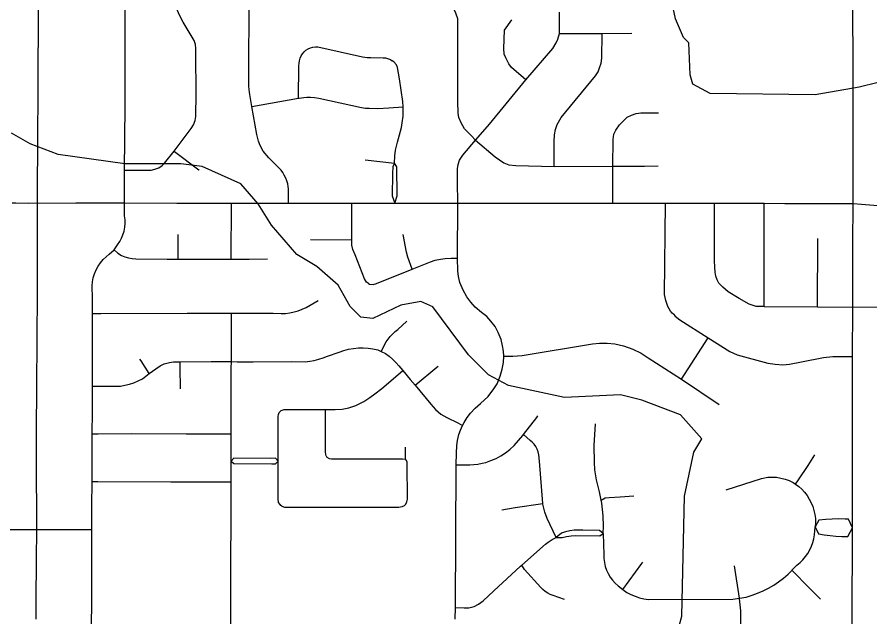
# Model space of a CAD drawing. Extents: x -1403959 to 81668, y -1400582 to 11018.
# Drawn here: x 7289.9 to 7387.6, y 9256.3 to 9325 of the extents above; entities that cross this region are included whole.
import ezdxf

# ---------------------------------------------------------------- set-up
doc = ezdxf.new("R2010")
doc.units = 0
for name, color, linetype in [('tdCiSectNmbr', 7, 'Continuous'), ('tdCiSectTwpRng', 7, 'Continuous'), ('tdCoDivCarto', 7, 'Continuous'), ('tdCoSurfBitum', 7, 'Continuous')]:
    doc.layers.add(name, color=color, linetype=linetype)

msp = doc.modelspace()

# ---------------------------------------------------------------- linework, layer by layer
at = {"layer": 'tdCiSectNmbr'}
for points in [[(7385.693, 9303.652), (7385.705, 9318.314), (7385.676, 9327.316), (7385.677, 9332.787), (7385.65, 9338.262), (7385.662, 9346.506)], [(7289.36, 9303.72), (7289.782, 9303.716), (7291.242, 9303.703), (7296.645, 9303.717), (7299.649, 9303.717)], [(7299.649, 9303.717), (7302.216, 9303.717), (7308.232, 9303.702)], [(7308.232, 9303.702), (7314.484, 9303.686), (7321.011, 9303.686), (7328.272, 9303.686), (7332.679, 9303.675)], [(7332.679, 9303.675), (7333.196, 9303.675), (7335.091, 9303.675)], [(7335.091, 9303.675), (7340.403, 9303.676), (7346.582, 9303.676)], [(7340.383, 9297.398), (7340.403, 9303.676)], [(7346.582, 9303.676), (7349.643, 9303.693)], [(7349.643, 9303.693), (7358.187, 9303.678), (7364.2, 9303.668), (7369.838, 9303.684), (7375.511, 9303.684), (7377.882, 9303.663)], [(7377.882, 9303.663), (7379.727, 9303.652)], [(7379.727, 9303.652), (7385.693, 9303.652)], [(7385.68, 9298.995), (7385.693, 9303.652)], [(7385.555, 9241.458), (7385.616, 9252.515), (7385.615, 9252.587), (7385.59, 9255.561), (7385.623, 9266.527), (7385.648, 9286.13), (7385.66, 9291.769), (7385.68, 9298.995)], [(7344.533, 9282.421), (7344.905, 9282.995), (7345.265, 9283.858), (7345.509, 9284.693), (7345.667, 9285.427), (7345.696, 9286.153), (7345.667, 9286.743), (7345.552, 9287.347), (7345.365, 9288.067), (7345.053, 9288.883), (7344.679, 9289.545), (7344.204, 9290.178), (7343.73, 9290.696), (7343.112, 9291.185), (7342.407, 9291.789), (7341.889, 9292.35), (7341.444, 9292.96), (7341.013, 9293.708), (7340.654, 9294.614), (7340.495, 9295.291), (7340.409, 9295.924), (7340.383, 9297.398)], [(7340.107, 9256.031), (7340.143, 9257.386), (7340.236, 9273.658), (7340.237, 9273.717), (7340.259, 9275.07), (7340.287, 9275.919), (7340.364, 9276.504), (7340.546, 9277.185), (7340.737, 9277.703), (7340.958, 9278.212), (7340.968, 9278.23), (7341.14, 9278.557), (7341.485, 9279.161), (7341.873, 9279.65), (7342.42, 9280.226), (7343.024, 9280.729), (7343.901, 9281.558), (7344.533, 9282.421)]]:
    msp.add_lwpolyline(points, dxfattribs=at)
at = {"layer": 'tdCiSectTwpRng'}
for points in [[(7321.011, 9303.686), (7321.014, 9305.072), (7321.005, 9305.329), (7320.976, 9305.612), (7320.923, 9305.898), (7320.83, 9306.237), (7320.712, 9306.552), (7320.54, 9306.902), (7320.354, 9307.202), (7320.167, 9307.453), (7319.913, 9307.732), (7318.777, 9308.867), (7318.123, 9309.641), (7317.762, 9310.283), (7317.564, 9310.79), (7317.389, 9311.533), (7316.817, 9314.769), (7316.576, 9316.131), (7316.535, 9316.401), (7316.501, 9316.703), (7316.473, 9317.072), (7316.461, 9317.477), (7316.495, 9327.814)], [(7302.245, 9307.464), (7304.873, 9307.452), (7305.289, 9307.477), (7305.717, 9307.562), (7306.145, 9307.746), (7306.537, 9307.99), (7306.83, 9308.284), (7307.919, 9309.641), (7309.876, 9312.222), (7310.133, 9312.638), (7310.328, 9313.152), (7310.414, 9313.629), (7310.426, 9316.246), (7310.414, 9320.747), (7310.414, 9321.407), (7310.353, 9321.86), (7310.194, 9322.3), (7308.946, 9324.416), (7308.518, 9325.211), (7308.286, 9325.762), (7308.109, 9326.38)], [(7342.459, 9310.91), (7341.94, 9311.44), (7341.169, 9312.211), (7340.784, 9312.885), (7340.514, 9313.502), (7340.437, 9314.003), (7340.418, 9315.313), (7340.399, 9324.811), (7340.206, 9325.447), (7339.714, 9326.412)], [(7298.448, 9252.511), (7298.49, 9260.775), (7298.496, 9266.243), (7298.496, 9266.307), (7298.5, 9269.058), (7298.513, 9271.722), (7298.513, 9271.76), (7298.513, 9271.799), (7298.54, 9277.245), (7298.54, 9277.273), (7298.552, 9279.781), (7298.565, 9282.678), (7298.565, 9282.735), (7298.548, 9291.015), (7298.548, 9291.062), (7298.558, 9293.263), (7298.512, 9293.736), (7298.513, 9294.212), (7298.56, 9294.684), (7298.655, 9295.15), (7298.795, 9295.604), (7298.979, 9296.042), (7299.206, 9296.46), (7299.473, 9296.853), (7299.778, 9297.218), (7300.117, 9297.551), (7300.488, 9297.848), (7301.03, 9298.347), (7301.444, 9298.932), (7301.687, 9299.293), (7301.892, 9299.676), (7302.057, 9300.079), (7302.181, 9300.496), (7302.263, 9300.923), (7302.301, 9301.356), (7302.295, 9301.791), (7302.246, 9302.223), (7302.216, 9303.717), (7302.245, 9307.464), (7302.302, 9314.75), (7302.299, 9326.09)], [(7342.485, 9310.939), (7344.061, 9312.739), (7348.196, 9317.791), (7351.31, 9321.392), (7351.691, 9322.065), (7351.89, 9322.477), (7352.073, 9323.119), (7352.073, 9325.544)], [(7348.196, 9317.791), (7346.572, 9319.241), (7346.247, 9319.643), (7345.902, 9320.312), (7345.734, 9320.735), (7345.704, 9321.392), (7345.762, 9323.487), (7346.609, 9324.689)], [(7351.452, 9307.903), (7351.443, 9310.697), (7351.473, 9311.512), (7351.593, 9312.13), (7351.805, 9312.704), (7352.254, 9313.494), (7356.176, 9318.264), (7356.477, 9318.731), (7356.658, 9319.184), (7356.839, 9319.712), (7356.915, 9320.296), (7356.945, 9323.104)], [(7352.073, 9323.119), (7356.945, 9323.104), (7360.345, 9323.145)], [(7322.608, 9320.793), (7322.801, 9321.009), (7323.021, 9321.197), (7323.265, 9321.353), (7323.529, 9321.472), (7323.806, 9321.555), (7324.093, 9321.598), (7324.382, 9321.6), (7329.513, 9320.45), (7330.022, 9320.373), (7330.442, 9320.352), (7331.861, 9320.348), (7332.118, 9320.322), (7332.461, 9320.231), (7332.692, 9320.127), (7332.897, 9319.987)], [(7322.166, 9315.705), (7322.218, 9319.43), (7322.229, 9319.717), (7322.274, 9320.001), (7322.353, 9320.278), (7322.465, 9320.543), (7322.608, 9320.793)], [(7333.179, 9308.26), (7333.209, 9309.125), (7333.279, 9309.772), (7333.487, 9310.663), (7333.949, 9312.339), (7334.053, 9312.867), (7334.145, 9313.653), (7334.145, 9314.702), (7334.111, 9315.323), (7333.752, 9317.936), (7333.522, 9319.217), (7333.384, 9319.541), (7333.095, 9319.853), (7332.897, 9319.987)], [(7316.817, 9314.769), (7322.166, 9315.705), (7322.234, 9315.717), (7322.758, 9315.793), (7323.124, 9315.818), (7323.547, 9315.82), (7324.001, 9315.79), (7324.512, 9315.714), (7329.397, 9314.644), (7329.825, 9314.575), (7330.252, 9314.552), (7331.235, 9314.528), (7332.494, 9314.621), (7334.145, 9314.702)], [(7358.187, 9303.678), (7358.179, 9307.866), (7358.18, 9307.925), (7358.194, 9310.975), (7358.3, 9311.57), (7358.526, 9312.053), (7358.933, 9312.657), (7359.341, 9313.095), (7359.823, 9313.517), (7360.306, 9313.774), (7360.864, 9313.955), (7361.392, 9314.015), (7362.117, 9314.032), (7363.398, 9314.015)], [(7340.382, 9306.135), (7340.382, 9306.925), (7340.382, 9307.613), (7340.459, 9308.132), (7340.627, 9308.622), (7341.008, 9309.202), (7342.459, 9310.91), (7342.485, 9310.939)], [(7342.459, 9310.91), (7344.695, 9308.994), (7345.697, 9308.3), (7346.256, 9308.069), (7347.046, 9307.992), (7351.452, 9307.903), (7358.18, 9307.925)], [(7307.952, 9309.616), (7310.747, 9307.493)], [(7329.808, 9308.64), (7333.165, 9308.262)], [(7333.158, 9308.219), (7332.984, 9307.888), (7332.936, 9307.047), (7332.905, 9304.537), (7333.196, 9303.675)], [(7333.165, 9308.233), (7333.158, 9308.219)], [(7333.165, 9308.262), (7333.179, 9308.26)], [(7333.196, 9303.675), (7333.469, 9304.537), (7333.425, 9307.837), (7333.179, 9308.26)], [(7358.18, 9307.925), (7361.803, 9307.934), (7363.383, 9307.953)], [(7310.747, 9307.493), (7310.769, 9307.477)], [(7340.403, 9303.676), (7340.382, 9306.135)], [(7314.463, 9297.287), (7314.484, 9303.686)], [(7330.183, 9294.496), (7329.956, 9294.657), (7329.726, 9295.017), (7328.649, 9297.773), (7328.404, 9298.391), (7328.289, 9298.88), (7328.26, 9299.499), (7328.272, 9303.686)], [(7365.114, 9290.957), (7364.975, 9291.102), (7364.781, 9291.326), (7364.481, 9291.865), (7364.242, 9292.539), (7364.105, 9293.243), (7364.2, 9303.668)], [(7375.384, 9291.843), (7374.611, 9291.856), (7373.802, 9292.114), (7372.651, 9292.751), (7371.389, 9293.534), (7370.764, 9294.049), (7370.336, 9294.527), (7370.127, 9294.894), (7369.968, 9295.323), (7369.895, 9295.776), (7369.846, 9296.352), (7369.833, 9297.124), (7369.821, 9299.598), (7369.838, 9303.684)], [(7375.52, 9291.841), (7375.511, 9303.684)], [(7385.693, 9303.652), (7386.659, 9303.586), (7389.036, 9303.385), (7390.403, 9303.23), (7393.24, 9302.905), (7394.575, 9302.747), (7397.53, 9302.036)], [(7385.66, 9291.769), (7389.751, 9291.807), (7392.029, 9291.82), (7392.715, 9291.856), (7393.279, 9292.016), (7393.965, 9292.371), (7394.308, 9292.714), (7394.54, 9293.081), (7394.859, 9293.694), (7395.263, 9295.017), (7395.753, 9296.45), (7396.121, 9297.675), (7397.53, 9302.036)], [(7308.367, 9297.275), (7308.381, 9300.091)], [(7335.197, 9296.138), (7334.693, 9297.504), (7334.55, 9298.08), (7334.147, 9300.094)], [(7323.53, 9299.513), (7328.26, 9299.499)], [(7381.611, 9291.825), (7381.659, 9299.631)], [(7301.03, 9298.347), (7301.485, 9297.95), (7301.87, 9297.693), (7302.266, 9297.535), (7302.675, 9297.416), (7303.093, 9297.337), (7303.518, 9297.299), (7307.124, 9297.276), (7308.367, 9297.275), (7310.559, 9297.272), (7313.453, 9297.288), (7314.463, 9297.287), (7316.517, 9297.285), (7318.598, 9297.301)], [(7330.196, 9294.487), (7330.301, 9294.412), (7330.7, 9294.383), (7331.102, 9294.484), (7335.197, 9296.138), (7337.292, 9296.986), (7337.838, 9297.158), (7338.413, 9297.274), (7338.974, 9297.345), (7339.635, 9297.374), (7340.383, 9297.398)], [(7330.183, 9294.496), (7330.196, 9294.487)], [(7298.548, 9291.062), (7299.5, 9291.061), (7309.418, 9291.083), (7314.426, 9291.077), (7314.495, 9291.077), (7319.263, 9291.072), (7320.173, 9291.054), (7320.669, 9291.071), (7321.162, 9291.128), (7321.649, 9291.224), (7322.126, 9291.359), (7322.591, 9291.532), (7323.041, 9291.741), (7324.432, 9292.528)], [(7314.455, 9277.262), (7314.457, 9279.181), (7314.463, 9284.778), (7314.47, 9285.538), (7314.479, 9286.574), (7314.493, 9290.528), (7314.495, 9291.077)], [(7365.114, 9290.957), (7365.319, 9290.743), (7365.853, 9290.342), (7369.085, 9288.253), (7371.583, 9286.711), (7372.415, 9286.324), (7375.946, 9285.366), (7376.754, 9285.232), (7377.637, 9285.187), (7378.395, 9285.247), (7379.786, 9285.501), (7382.326, 9285.995), (7383.389, 9286.115), (7384.317, 9286.13), (7385.648, 9286.13)], [(7375.491, 9291.841), (7375.384, 9291.843)], [(7375.52, 9291.841), (7375.491, 9291.841)], [(7375.52, 9291.841), (7381.611, 9291.825), (7385.66, 9291.769)], [(7331.644, 9286.704), (7332.211, 9287.796), (7332.434, 9288.124), (7332.681, 9288.434), (7332.952, 9288.723), (7333.245, 9288.991), (7333.557, 9289.235), (7334.593, 9290.168)], [(7366.025, 9283.527), (7369.085, 9288.253)], [(7298.565, 9282.735), (7300.719, 9282.732), (7301.759, 9282.731), (7302.283, 9282.827), (7302.8, 9282.96), (7303.305, 9283.129), (7303.798, 9283.333), (7304.275, 9283.572), (7305.062, 9284.178), (7305.815, 9284.721), (7306.317, 9285.056), (7306.792, 9285.271), (7307.381, 9285.43), (7307.856, 9285.502), (7308.575, 9285.53), (7308.596, 9285.53), (7312.154, 9285.555), (7314.47, 9285.538), (7315.147, 9285.533), (7316.957, 9285.531), (7321.333, 9285.545), (7322.915, 9285.524), (7323.445, 9285.586), (7323.969, 9285.68), (7324.487, 9285.805), (7324.997, 9285.962), (7325.496, 9286.149), (7326.836, 9286.643), (7327.367, 9286.821), (7327.91, 9286.958), (7328.462, 9287.054), (7329.019, 9287.108), (7329.579, 9287.12), (7330.138, 9287.09), (7330.693, 9287.018), (7331.241, 9286.905), (7331.644, 9286.704), (7332.124, 9286.466), (7332.538, 9286.155), (7332.931, 9285.819), (7333.301, 9285.459), (7333.648, 9285.075), (7334.113, 9284.526), (7334.972, 9283.513), (7335.54, 9282.83), (7337.335, 9280.674), (7337.578, 9280.353), (7337.85, 9280.056), (7338.148, 9279.785), (7338.469, 9279.542), (7338.812, 9279.33), (7339.172, 9279.15), (7340.412, 9278.54), (7340.968, 9278.23)], [(7345.696, 9286.153), (7346.717, 9286.168), (7347.785, 9286.246), (7355.857, 9287.593), (7356.635, 9287.653), (7357.518, 9287.653), (7358.416, 9287.563), (7359.404, 9287.339), (7360.466, 9286.964), (7361.402, 9286.506), (7362.24, 9285.967), (7366.025, 9283.527), (7370.357, 9280.626)], [(7305.062, 9284.178), (7304.134, 9285.615), (7304.001, 9285.831)], [(7308.629, 9282.419), (7308.603, 9284.855), (7308.596, 9285.53)], [(7323.426, 9280.058), (7325.246, 9280.042), (7326.363, 9280.058), (7327.174, 9280.111), (7327.935, 9280.259), (7328.745, 9280.521), (7329.663, 9280.964), (7330.347, 9281.432), (7330.905, 9281.842), (7331.712, 9282.454), (7334.08, 9284.497), (7334.113, 9284.526)], [(7335.54, 9282.83), (7338.005, 9284.9), (7338.152, 9285.032)], [(7320.152, 9269.083), (7320.051, 9269.164), (7319.88, 9269.415), (7319.83, 9269.842), (7319.817, 9270.271), (7319.84, 9270.7), (7319.844, 9274.145), (7319.85, 9279.036), (7319.844, 9279.267), (7319.873, 9279.497), (7319.936, 9279.719), (7320.187, 9279.959), (7320.529, 9280.05), (7320.86, 9280.061), (7323.426, 9280.058)], [(7325.345, 9274.751), (7325.289, 9274.881), (7325.255, 9275.24), (7325.255, 9275.908), (7325.246, 9280.042)], [(7343.62, 9273.996), (7344.214, 9274.209), (7344.791, 9274.465), (7345.348, 9274.762), (7345.881, 9275.1), (7346.388, 9275.476), (7346.876, 9275.924), (7347.874, 9277.079), (7347.953, 9277.182), (7349.45, 9279.144), (7349.585, 9279.328)], [(7357.072, 9265.854), (7357.122, 9266.706), (7357.066, 9267.867), (7356.925, 9269.352), (7356.854, 9269.695), (7356.656, 9270.647), (7356.32, 9272.013), (7356.129, 9273.138), (7356.055, 9273.991), (7356.03, 9275.946), (7356.196, 9278.428)], [(7298.54, 9277.273), (7299.214, 9277.279), (7302.991, 9277.313), (7309.277, 9277.287), (7314.455, 9277.262)], [(7314.314, 9230.753), (7314.346, 9236.146), (7314.346, 9236.175), (7314.361, 9241.556), (7314.362, 9241.635), (7314.391, 9246.996), (7314.405, 9251.405), (7314.406, 9252.441), (7314.408, 9260.613), (7314.446, 9269.458), (7314.449, 9271.712), (7314.449, 9271.762), (7314.451, 9274.143), (7314.455, 9277.243), (7314.455, 9277.262)], [(7351.682, 9265.412), (7350.653, 9267.589), (7350.374, 9268.304), (7350.168, 9269.231), (7350.166, 9269.257), (7350.164, 9269.283), (7349.786, 9274.151), (7349.697, 9274.886), (7349.631, 9275.208), (7349.521, 9275.518), (7349.368, 9275.809), (7349.177, 9276.076), (7348.949, 9276.314), (7348.691, 9276.517), (7347.953, 9277.182)], [(7334.567, 9269.471), (7334.633, 9269.78), (7334.63, 9273.828), (7334.607, 9274.038), (7334.533, 9274.232), (7334.414, 9274.369), (7334.425, 9275.744)], [(7319.844, 9274.145), (7319.537, 9274.474), (7318.991, 9274.459), (7314.762, 9274.479), (7314.451, 9274.143)], [(7325.345, 9274.751), (7325.408, 9274.607), (7325.659, 9274.465), (7325.944, 9274.408), (7334.082, 9274.423), (7334.414, 9274.369)], [(7379.112, 9271.513), (7379.436, 9271.994), (7380.535, 9273.63), (7381.309, 9274.875)], [(7314.451, 9274.143), (7314.761, 9273.861), (7319.097, 9273.856), (7319.542, 9273.827), (7319.844, 9274.145)], [(7340.237, 9273.717), (7341.321, 9273.725), (7341.79, 9273.722), (7342.259, 9273.751), (7342.725, 9273.811), (7343.186, 9273.902), (7343.62, 9273.996)], [(7298.513, 9271.799), (7299.179, 9271.798), (7307.532, 9271.788), (7314.449, 9271.762)], [(7371.158, 9270.852), (7375.194, 9272.157), (7375.946, 9272.311), (7376.444, 9272.325), (7376.941, 9272.292), (7377.434, 9272.214), (7377.916, 9272.09), (7378.385, 9271.921), (7378.837, 9271.71), (7379.112, 9271.513), (7379.478, 9271.252), (7379.825, 9270.93), (7380.142, 9270.579), (7380.428, 9270.202), (7380.68, 9269.802), (7380.896, 9269.381), (7381.075, 9268.943), (7381.215, 9268.491), (7381.315, 9268.028), (7381.375, 9267.559), (7381.394, 9267.086), (7381.372, 9266.613)], [(7320.267, 9268.99), (7320.541, 9268.887), (7320.792, 9268.868), (7327.957, 9268.878), (7333.641, 9268.891), (7334.029, 9268.937), (7334.302, 9269.061), (7334.428, 9269.198), (7334.564, 9269.46), (7334.567, 9269.471)], [(7356.854, 9269.695), (7357.282, 9269.942), (7357.753, 9269.998), (7359.021, 9270.073), (7360.598, 9270.159)], [(7320.267, 9268.99), (7320.152, 9269.083)], [(7345.449, 9268.584), (7346.994, 9268.823), (7350.164, 9269.283)], [(7385.623, 9266.527), (7385.175, 9267.516), (7384.807, 9267.517), (7384.058, 9267.533), (7383.31, 9267.518), (7382.562, 9267.471), (7381.766, 9267.393), (7381.372, 9266.613)], [(7357.072, 9265.854), (7357.133, 9263.433), (7357.148, 9262.982), (7357.209, 9262.535), (7357.313, 9262.097), (7357.461, 9261.671), (7357.65, 9261.261), (7357.88, 9260.873), (7358.147, 9260.51), (7358.449, 9260.175), (7358.783, 9259.872), (7359.318, 9259.447), (7359.766, 9259.091), (7360.239, 9258.861), (7360.727, 9258.667), (7361.229, 9258.51), (7361.74, 9258.39), (7362.26, 9258.308), (7371.924, 9258.355), (7372.669, 9258.465), (7373.464, 9258.582), (7374.122, 9258.784), (7374.766, 9259.023), (7375.395, 9259.3), (7376.007, 9259.613), (7376.6, 9259.961), (7377.171, 9260.343), (7377.719, 9260.758), (7378.242, 9261.204), (7378.647, 9261.599), (7378.694, 9261.648), (7379.27, 9262.25), (7379.622, 9262.541), (7379.947, 9262.862), (7380.243, 9263.21), (7380.507, 9263.583), (7380.738, 9263.978), (7380.933, 9264.391), (7381.091, 9264.82), (7381.211, 9265.261), (7381.291, 9265.711), (7381.332, 9266.166), (7381.372, 9266.613)], [(7381.372, 9266.613), (7381.729, 9265.839), (7382.393, 9265.71), (7383.063, 9265.613), (7383.737, 9265.549), (7384.413, 9265.517), (7384.935, 9265.518)], [(7384.935, 9265.518), (7385.09, 9265.518), (7385.623, 9266.527)], [(7288.8, 9266.301), (7289.689, 9266.304), (7292.523, 9266.314), (7293.511, 9266.316)], [(7293.511, 9266.316), (7297.906, 9266.325), (7298.496, 9266.307)], [(7357.072, 9265.854), (7356.66, 9266.214), (7354.739, 9266.238), (7353.754, 9266.239), (7353.256, 9266.157), (7352.764, 9266.045), (7352.279, 9265.903), (7351.682, 9265.412)], [(7351.682, 9265.412), (7352.388, 9265.386), (7352.881, 9265.506), (7353.382, 9265.588), (7353.888, 9265.632), (7356.693, 9265.595), (7357.072, 9265.854)], [(7340.143, 9257.386), (7341.137, 9257.363), (7341.681, 9257.363), (7342.276, 9257.516), (7342.79, 9257.766), (7343.334, 9258.148), (7344.555, 9259.296), (7347.609, 9262.11), (7347.731, 9262.219), (7350.446, 9264.64), (7350.755, 9264.875), (7351.211, 9265.169), (7351.682, 9265.412)], [(7352.639, 9258.295), (7351.328, 9258.753), (7351.012, 9258.877), (7350.71, 9259.033), (7350.425, 9259.217), (7350.16, 9259.43), (7349.918, 9259.668), (7348.052, 9261.726), (7347.731, 9262.218)], [(7359.318, 9259.447), (7361.511, 9262.422), (7361.618, 9262.583)], [(7372.669, 9258.465), (7372.114, 9262.152)], [(7378.694, 9261.648), (7380.708, 9259.612), (7381.804, 9258.497), (7381.978, 9258.337)], [(7381.115, 9238.837), (7377.206, 9238.845), (7376.637, 9238.889), (7376.035, 9239.023), (7375.422, 9239.269), (7374.742, 9239.682), (7374.155, 9240.194), (7373.709, 9240.79), (7372.092, 9242.944), (7371.669, 9243.635), (7371.401, 9244.387), (7371.223, 9245.212), (7371.201, 9246.094), (7371.278, 9246.982), (7371.468, 9247.584), (7371.736, 9248.131), (7372.628, 9249.939), (7372.762, 9250.441), (7372.812, 9251.054), (7372.812, 9252.561), (7372.841, 9256.553), (7372.84, 9256.988), (7372.682, 9258.375), (7372.669, 9258.465)]]:
    msp.add_lwpolyline(points, dxfattribs=at)
at = {"layer": 'tdCoDivCarto'}
msp.add_lwpolyline([(7292.341, 9326.157), (7292.326, 9322.604), (7292.316, 9320.379), (7292.307, 9318.254), (7292.312, 9316.807), (7292.265, 9310.692), (7292.257, 9309.609), (7292.231, 9306.223), (7292.229, 9303.723), (7292.233, 9301.889), (7292.237, 9300.051), (7292.241, 9297.93), (7292.244, 9297.549), (7292.207, 9292.722), (7292.18, 9288.758), (7292.133, 9281.983), (7292.124, 9278.254), (7292.124, 9277.309), (7292.112, 9274.57), (7292.124, 9270.956), (7292.15, 9269.931), (7292.141, 9267.357), (7292.138, 9266.281), (7292.098, 9262.908), (7292.117, 9261.804), (7292.086, 9259.166), (7292.086, 9256.042)], dxfattribs=at)
at = {"layer": 'tdCoSurfBitum'}
for points in [[(7395.117, 9319.119), (7386.412, 9316.987), (7381.372, 9316.075), (7369.309, 9316.237), (7367.325, 9317.306), (7367.02, 9318.375), (7366.869, 9322.039), (7366.258, 9322.651), (7365.343, 9324.788), (7364.737, 9327.678)], [(7365.002, 9252.426), (7366.072, 9256.395), (7366.385, 9270.135), (7367.456, 9275.172), (7368.373, 9276.698), (7365.931, 9279.447), (7361.504, 9281.129), (7359.061, 9281.742), (7352.647, 9281.441), (7346.234, 9282.82), (7343.945, 9284.043), (7341.656, 9286.334), (7337.535, 9291.833), (7336.161, 9292.445), (7333.87, 9291.989), (7330.663, 9290.464), (7329.289, 9290.618), (7328.068, 9291.84), (7326.695, 9294.283), (7324.252, 9296.423), (7321.962, 9297.798), (7319.063, 9301.159), (7317.538, 9303.603), (7315.553, 9305.894), (7311.126, 9307.882), (7308.683, 9308.189), (7302.27, 9308.194), (7294.635, 9309.268), (7291.429, 9310.492), (7289.292, 9311.714)]]:
    msp.add_lwpolyline(points, dxfattribs=at)

doc.saveas('drawing.dxf')
